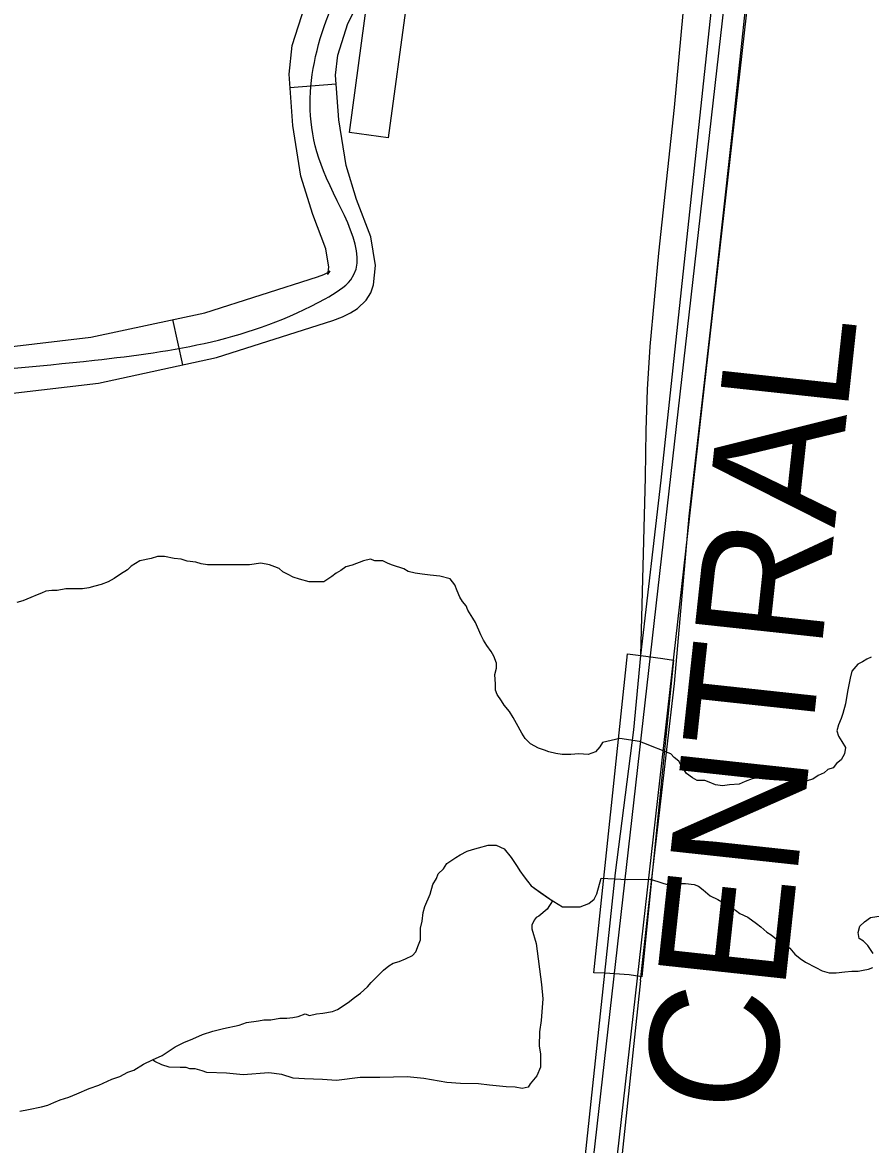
# Model space of a CAD drawing. Extents: x 3313442 to 3351311, y 721974 to 747360.
# Drawn here: x 3327303 to 3327852, y 728427 to 729153 of the extents above; entities that cross this region are included whole.
import ezdxf

# ---------------------------------------------------------------- set-up
doc = ezdxf.new("R2010")
doc.units = 0
for name, color, linetype in [('V-BLDG-OTLN', 7, 'Continuous'), ('V-BRDG-OTLN', 7, 'Continuous'), ('V-RAIL-IDEN', 7, 'Continuous'), ('V-RAIL-TRAK', 7, 'Continuous'), ('V-ROAD-CNTR', 7, 'Continuous'), ('V-SITE-VEGE', 7, 'Continuous'), ('V-TOPO-SHOR', 7, 'Continuous')]:
    doc.layers.add(name, color=color, linetype=linetype)

msp = doc.modelspace()

# ---------------------------------------------------------------- linework, layer by layer
at = {"layer": 'V-BLDG-OTLN'}
msp.add_lwpolyline([(3327514.75, 729081.88), (3327526.48, 729168.84), (3327551.6, 729165.45), (3327539.88, 729078.49)], close=True, dxfattribs=at)
at = {"layer": 'V-BRDG-OTLN'}
msp.add_lwpolyline([(3327724.22, 728740.57), (3327703.75, 728535.71), (3327695.75, 728537.08), (3327679.91, 728538.12), (3327672.83, 728538.39), (3327694.59, 728744.78), (3327703.31, 728743.6), (3327717.42, 728741.75)], close=True, dxfattribs=at)
at = {"layer": 'V-RAIL-TRAK'}
for points in [[(3327658.35, 728335.8), (3327679.91, 728538.12), (3327686.86, 728603.1), (3327698.62, 728695.62), (3327703.31, 728743.6), (3327716.33, 728857.1), (3327751.04, 729182.2), (3327788.41, 729549.47), (3327814.59, 729784.9), (3327826.22, 729840.61), (3327851.4, 729948.5)], [(3327725.07, 728725.58), (3327734.44, 728833.83), (3327748.44, 728955.9), (3327762.45, 729082.57), (3327790.48, 729347.44), (3327813.79, 729540.91), (3327825.52, 729686.02), (3327834.88, 729787.36), (3327836.97, 729848), (3327851.4, 729948.5)], [(3327703.31, 728743.6), (3327706.27, 728858.95), (3327706.76, 728889.1), (3327707.49, 728915.66), (3327709.26, 728943.51), (3327714.86, 729003.8), (3327725.06, 729097.95), (3327743.46, 729299.48), (3327747.23, 729350.8), (3327747.03, 729367.22), (3327745.05, 729388.92), (3327741.92, 729411.77), (3327737.39, 729438.22), (3327731.81, 729458), (3327722.71, 729484.49), (3327715.67, 729503.61)], [(3327702.98, 728533.33), (3327710, 728597.46), (3327725.07, 728725.58)], [(3327702.98, 728533.33), (3327684.22, 728356.49), (3327670.22, 728228.66), (3327655.02, 728075.49), (3327637.53, 727926.94)]]:
    msp.add_lwpolyline(points, dxfattribs=at)
at = {"layer": 'V-ROAD-CNTR'}
for p, q in [((3327476.33, 729111.08), (3327506.25, 729113.29)), ((3327400.45, 728960.84), (3327406.77, 728931.51))]:
    msp.add_line(p, q, dxfattribs=at)
for points in [[(3327600.05, 727590.25), (3327669.69, 728258.83), (3327867.87, 730009.35), (3327888.01, 730123.15)], [(3327561.85, 727368.37), (3327654.78, 728260.45), (3327784.61, 729407.26)], [(3327034.46, 728900.18), (3327049.03, 728903.49), (3327120.14, 728921.19), (3327234.37, 728936.23), (3327347.53, 728949.45), (3327421.19, 728965.3), (3327494.05, 728988.48), (3327498.2, 728990.09), (3327500.71, 728991.33), (3327501.38, 728991.76), (3327502.11, 728992.46), (3327501.35, 728991.23), (3327500.91, 728989.98), (3327501.4, 728994.82), (3327499.43, 729006.59), (3327491.02, 729028.79), (3327483.36, 729053.72), (3327478.15, 729086.5), (3327475.71, 729119.58), (3327477.79, 729138.16), (3327485.9, 729163.63), (3327497.89, 729187.88), (3327522.56, 729226.12)], [(3327238.07, 728906.46), (3327352.44, 728919.82), (3327428.91, 728936.27), (3327504.06, 728960.18), (3327510.29, 728962.61), (3327515.47, 728965.16), (3327520.04, 728968.09), (3327525.63, 728973.45), (3327528.58, 728978.23), (3327530.4, 728983.4), (3327531.66, 728995.79), (3327528.54, 729014.46), (3327519.42, 729038.53), (3327512.65, 729060.51), (3327507.98, 729089.97), (3327505.83, 729119.01), (3327507.27, 729131.87), (3327513.8, 729152.37), (3327524.03, 729173.06)]]:
    msp.add_lwpolyline(points, dxfattribs=at)
msp.add_spline([(3326478.04, 730210.35), (3326482.35, 730403.29), (3326476.58, 730549.39), (3326473.61, 730637.71), (3326464.08, 730712.16), (3326370.96, 730713.71), (3326297.71, 730698.23), (3326169.71, 730725.9), (3326116.45, 730727.88), (3325982.64, 730689.67), (3325835.77, 730656.61), (3325666.24, 730661.4), (3325490.23, 730637.83), (3325403.5, 730634.84), (3325340.74, 730586.21), (3325201.43, 730523.99), (3325133.39, 730524.77), (3325012.9, 730513.46), (3324963.14, 730471.34), (3324981.93, 730365.88), (3324989.76, 730188.11), (3325009.72, 730055.84), (3325043.42, 729962.4), (3324997.98, 729812.51), (3325023.28, 729696.25), (3325064.51, 729608.4), (3325131.37, 729516.61), (3325150.36, 729377.77), (3325146.87, 729245.63), (3325126.45, 729132.53), (3325181.34, 729069.88), (3325338.87, 729062.31), (3325343.56, 728961.08), (3325372.85, 728878.06), (3325434.63, 728797.89), (3325537.34, 728748.77), (3325622.45, 728705.03), (3325714.6, 728675.45), (3325802.67, 728663.42), (3325976.26, 728695.07), (3326194.29, 728726.31), (3326466.63, 728765.32), (3326625.11, 728781.99), (3326781.78, 728849.74), (3326900.23, 728862.4), (3326981.75, 728872.83), (3327122.94, 728906.43), (3327349.99, 728934.63), (3327499.05, 728974.33), (3327515.65, 728986.69), (3327498, 729057.12), (3327490.77, 729119.3), (3327510.96, 729180.47), (3327588.76, 729283.84), (3327686.92, 729357.21), (3327753.03, 729377.43), (3327803.43, 729380.44), (3327847.87, 729388.87), (3327934.83, 729389.79), (3328039.14, 729390.23), (3328120.59, 729395.25), (3328249.21, 729403.96), (3328319.73, 729407.13), (3328384.24, 729401.49), (3328424.57, 729387.35), (3328470.08, 729368.59), (3328549.26, 729327.46), (3328661.09, 729275.68), (3328877.57, 729175.26), (3328980.19, 729125.77), (3329049.22, 729101.24), (3329067.8, 729104.63), (3329088.99, 729118.36), (3329113.61, 729147.02), (3329153.45, 729227.36), (3329182.49, 729301.19), (3329201.64, 729378.5), (3329199.66, 729471.18), (3329192.73, 729551.54), (3329166.92, 729646.66), (3329121.79, 729727.55), (3329091.49, 729778.71), (3329016.19, 729835.66), (3328941.73, 729880.13), (3328875.38, 729924.2), (3328789.67, 729967.9), (3328700.81, 730000.01), (3328643.56, 730009.51), (3328577.01, 730014.29), (3328435.19, 729993.91), (3328288.99, 729968.49), (3328169.46, 729944.48), (3328087.81, 729917.23), (3328042.9, 729880.41), (3327999.54, 729814.48), (3327967.22, 729727.08), (3328009.37, 729621.12)], degree=3, dxfattribs=at)
at = {"layer": 'V-SITE-VEGE'}
for points in [[(3327646.17, 728584.99), (3327642.57, 728579.63), (3327637.33, 728575.12), (3327635.59, 728574.08), (3327634.19, 728572.35), (3327632.79, 728569.22), (3327632.78, 728566.79), (3327635.54, 728557.38), (3327638.92, 728530.93), (3327639.93, 728521.53), (3327638.84, 728507.61), (3327637.77, 728500.31), (3327637.39, 728490.92), (3327638.42, 728486.05), (3327638.39, 728477.35), (3327635.94, 728471.79), (3327631.74, 728466.58), (3327630.34, 728464.5), (3327626.51, 728463.47), (3327621.99, 728464.53), (3327616.08, 728464.55), (3327605.3, 728465.63), (3327598.34, 728466.7), (3327586.51, 728466.74), (3327577.81, 728467.46), (3327562.86, 728469.95), (3327552.08, 728471.03), (3327534.33, 728470.74), (3327521.81, 728470.79), (3327506.49, 728468.75), (3327497.45, 728469.48), (3327485.62, 728469.87), (3327478.31, 728470.24), (3327471.02, 728472.7), (3327462.67, 728473.77), (3327445.96, 728472.44), (3327435.18, 728473.52), (3327422.65, 728473.91), (3327419.53, 728474.96), (3327415, 728476.37), (3327411.88, 728476.38), (3327411.53, 728476.38), (3327409.1, 728477.09), (3327405.27, 728477.1), (3327398.31, 728477.47), (3327393.44, 728478.88), (3327388.93, 728480.99), (3327387.33, 728482.1), (3327393.58, 728484.92), (3327402.11, 728490.57), (3327407.79, 728493.38), (3327413.47, 728495.63), (3327419.73, 728498.45), (3327426.54, 728500.69), (3327433.35, 728502.37), (3327443.58, 728504.6), (3327448.12, 728506.29), (3327456.07, 728507.4), (3327459.47, 728507.95), (3327464.01, 728507.94), (3327469.69, 728509.05), (3327474.23, 728509.04), (3327478.2, 728509.59), (3327481.6, 728510.15), (3327486.15, 728511.83), (3327488.98, 728510.69), (3327493.53, 728511.81), (3327497.5, 728512.36), (3327503.74, 728513.47), (3327507.15, 728514.6), (3327513.98, 728519.11), (3327517.96, 728522.5), (3327521.94, 728525.33), (3327526.49, 728529.28), (3327528.77, 728532.11), (3327531.62, 728534.94), (3327536.74, 728540.03), (3327540.16, 728542.85), (3327542.99, 728544.54), (3327546.97, 728545.66), (3327550.95, 728547.35), (3327555.5, 728549.6), (3327557.77, 728551.87), (3327559.49, 728556.4), (3327560.64, 728559.8), (3327560.65, 728563.77), (3327560.66, 728567.17), (3327561.81, 728571.71), (3327562.4, 728577.38), (3327563.55, 728581.35), (3327566.98, 728589.28), (3327568.7, 728595.52), (3327570.99, 728599.48), (3327572.13, 728602.31), (3327575.55, 728605.7), (3327577.82, 728609.1), (3327583.51, 728613.05), (3327586.36, 728614.74), (3327590.9, 728617), (3327594.31, 728618.12), (3327598.29, 728619.24)], [(3327598.29, 728619.24), (3327604.53, 728620.92), (3327609.64, 728620.9), (3327614.74, 728618.62), (3327619.25, 728612.93), (3327623.21, 728607.24), (3327624.9, 728604.4), (3327627.72, 728600.42), (3327629.98, 728597.57), (3327632.24, 728594.73), (3327646.17, 728584.99)]]:
    msp.add_lwpolyline(points, dxfattribs=at)
at = {"layer": 'V-TOPO-SHOR'}
for points in [[(3327613.21, 728714.33), (3327610.39, 728718.31), (3327609.26, 728721.16), (3327609.27, 728725.13), (3327608.73, 728731.37), (3327609.88, 728735.34), (3327609.89, 728738.74), (3327608.2, 728743.28), (3327606.51, 728746.13), (3327603.69, 728750.11), (3327601.43, 728753.52), (3327599.74, 728756.93), (3327596.37, 728764.88), (3327594.67, 728767.73), (3327591.29, 728772.84), (3327590.16, 728775.69), (3327587.9, 728778.53), (3327586.21, 728781.37), (3327584.52, 728785.35), (3327582.83, 728789.33), (3327580.01, 728793.31), (3327573.21, 728795.03), (3327566.97, 728795.62), (3327561.86, 728796.21), (3327557.33, 728796.79), (3327552.79, 728797.94), (3327549.96, 728799.65), (3327542.6, 728801.95), (3327539.76, 728803.09), (3327536.37, 728804.8), (3327531.26, 728804.82), (3327528.43, 728805.97), (3327523.88, 728804.85), (3327516.5, 728802.04), (3327512.52, 728800.92), (3327509.11, 728798.66), (3327506.27, 728796.97), (3327503.42, 728794.7), (3327498.31, 728791.32), (3327493.2, 728791.34), (3327488.66, 728791.35), (3327482.43, 728793.08), (3327478.46, 728794.22), (3327475.06, 728795.94), (3327471.66, 728797.65), (3327469.4, 728799.93), (3327466.57, 728801.07), (3327463.17, 728802.22), (3327457.5, 728803.37), (3327450.12, 728802.27), (3327443.31, 728802.29), (3327439.91, 728802.3), (3327434.23, 728802.32), (3327430.83, 728802.33), (3327427.43, 728802.34), (3327422.89, 728802.36), (3327418.92, 728802.94), (3327415.52, 728804.09), (3327409.85, 728804.67), (3327405.88, 728805.82), (3327401.34, 728806.41), (3327395.11, 728807.56), (3327390.57, 728807.58), (3327386.59, 728806.46), (3327379.21, 728804.78)], [(3327379.21, 728804.78), (3327376.37, 728803.09), (3327373.53, 728801.39), (3327371.25, 728799.13), (3327366.7, 728796.31), (3327362.72, 728793.49), (3327358.74, 728791.23), (3327354.2, 728789.55), (3327350.22, 728788.43), (3327346.25, 728787.31), (3327342.27, 728786.75), (3327334.9, 728786.78), (3327331.49, 728786.79), (3327325.82, 728785.67), (3327322.41, 728785.69), (3327318.44, 728785.13), (3327315.6, 728784.01), (3327312.76, 728782.88), (3327308.78, 728781.19), (3327303.67, 728778.94), (3327299.69, 728777.82)], [(3327852.16, 728742.44), (3327849.31, 728741.32), (3327846.47, 728739.63), (3327843.63, 728737.93), (3327839.64, 728733.41), (3327838.49, 728728.87), (3327836.76, 728720.37), (3327835.6, 728712.43), (3327833.88, 728706.2), (3327832.73, 728702.8), (3327831.01, 728698.83), (3327829.87, 728694.86), (3327830.99, 728691.45), (3327833.25, 728688.04), (3327835.5, 728684.06), (3327834.92, 728680.09), (3327832.64, 728676.13), (3327829.79, 728673.87), (3327827.51, 728671.04), (3327824.11, 728669.92), (3327821.83, 728667.66), (3327817.85, 728665.97), (3327814.44, 728663.71), (3327810.46, 728662.59), (3327806.5, 728663.17), (3327803.09, 728663.19), (3327800.26, 728664.33), (3327796.29, 728663.78), (3327792.88, 728663.79), (3327789.48, 728663.8), (3327783.81, 728664.95), (3327779.27, 728664.4), (3327775.29, 728663.85), (3327770.75, 728662.16), (3327766.77, 728660.47), (3327760.53, 728659.93), (3327755.99, 728659.38), (3327751.45, 728659.96), (3327747.49, 728661.68), (3327744.65, 728662.82), (3327739.55, 728662.84)], [(3327739.55, 728662.84), (3327736.72, 728664.55), (3327732.76, 728667.4), (3327729.37, 728672.52), (3327727.68, 728675.36), (3327724.85, 728677.64), (3327722.59, 728679.92), (3327705.24, 728686.84), (3327702.41, 728687.98), (3327689.55, 728689.86), (3327678.36, 728687.44), (3327676.65, 728684.61), (3327673.8, 728681.22), (3327669.25, 728679.53), (3327663.02, 728680.12), (3327657.91, 728679.57), (3327652.24, 728679.59), (3327648.27, 728680.17), (3327643.73, 728681.32), (3327640.9, 728682.47), (3327636.93, 728683.61), (3327631.84, 728686.47), (3327628.44, 728689.88), (3327626.19, 728693.3), (3327622.8, 728699.55), (3327620.55, 728703.53), (3327618.29, 728707.51), (3327614.9, 728711.49), (3327613.21, 728714.33)], [(3327366.3, 728471.4), (3327371.42, 728474.22), (3327375.39, 728475.34), (3327381.65, 728479.29), (3327387.33, 728482.1), (3327393.58, 728484.92), (3327402.11, 728490.56), (3327407.79, 728493.38), (3327413.47, 728495.63), (3327419.73, 728498.45), (3327426.54, 728500.69), (3327433.35, 728502.37), (3327443.58, 728504.6), (3327448.12, 728506.29), (3327456.07, 728507.4), (3327459.47, 728507.95), (3327464.01, 728507.94), (3327469.69, 728509.05), (3327474.23, 728509.04), (3327478.2, 728509.59), (3327481.61, 728510.15), (3327486.15, 728511.83), (3327488.98, 728510.69), (3327493.53, 728511.81), (3327497.5, 728512.36), (3327503.74, 728513.47), (3327507.15, 728514.6), (3327513.98, 728519.11), (3327517.96, 728522.5), (3327521.94, 728525.33), (3327526.49, 728529.28), (3327528.77, 728532.11), (3327531.62, 728534.94), (3327536.74, 728540.02), (3327540.16, 728542.85), (3327543, 728544.54), (3327546.97, 728545.66), (3327550.95, 728547.35), (3327555.5, 728549.6), (3327557.77, 728551.87), (3327559.49, 728556.4), (3327560.64, 728559.8), (3327560.65, 728563.77), (3327560.66, 728567.17), (3327561.81, 728571.71), (3327562.4, 728577.38), (3327563.55, 728581.35), (3327566.98, 728589.28), (3327568.7, 728595.52), (3327570.99, 728599.48), (3327572.13, 728602.31), (3327575.55, 728605.7), (3327577.83, 728609.1), (3327583.51, 728613.05), (3327586.36, 728614.74), (3327590.9, 728617), (3327594.31, 728618.12), (3327598.29, 728619.24), (3327604.53, 728620.92), (3327609.64, 728620.9), (3327614.74, 728618.62), (3327619.25, 728612.93), (3327623.21, 728607.24), (3327624.9, 728604.4), (3327627.72, 728600.42)], [(3327627.72, 728600.42), (3327629.98, 728597.57), (3327632.24, 728594.73), (3327638.47, 728590.17), (3327643.56, 728586.74), (3327646.96, 728584.47), (3327652.62, 728581.04), (3327658.86, 728581.02), (3327663.96, 728581), (3327669.65, 728583.25), (3327673.06, 728586.08), (3327674.77, 728589.47), (3327677.59, 728599.57), (3327694.56, 728598.81), (3327709.41, 728599), (3327716.78, 728596.7), (3327720.18, 728595.56), (3327724.15, 728595.55), (3327728.69, 728596.1), (3327732.1, 728596.08), (3327737.77, 728595.5), (3327740.6, 728594.35), (3327743.43, 728592.07), (3327747.96, 728588.09), (3327753.06, 728585.8), (3327757.02, 728583.52), (3327759.85, 728581.24), (3327764.38, 728578.95), (3327767.21, 728576.68), (3327772.3, 728574.39), (3327777.96, 728570.4)], [(3327853.35, 728550.85), (3327849.97, 728555.96), (3327847.14, 728558.81), (3327844.31, 728560.52), (3327843.75, 728564.5), (3327844.9, 728568.46), (3327847.75, 728571.29), (3327851.73, 728574.11), (3327858.54, 728575.22)], [(3327777.96, 728570.4), (3327780.79, 728568.12), (3327784.75, 728564.7), (3327787.58, 728562.99), (3327790.98, 728560.14), (3327796.07, 728556.72), (3327799.47, 728554.44), (3327802.86, 728550.45), (3327806.25, 728547.61), (3327809.65, 728545.32), (3327816.45, 728541.9), (3327820.41, 728539.61), (3327824.94, 728538.46), (3327829.48, 728538.45), (3327835.16, 728539), (3327839.7, 728539.55), (3327843.67, 728539.53), (3327847.08, 728540.09), (3327850.48, 728540.65), (3327853.32, 728541.77)], [(3327301.55, 728448.93), (3327307.23, 728450.04), (3327315.74, 728451.71), (3327319.72, 728452.84), (3327323.69, 728454.52), (3327327.67, 728456.21), (3327333.35, 728457.9), (3327338.46, 728460.15), (3327346.42, 728463.52), (3327352.67, 728465.77), (3327361.19, 728469.71), (3327366.3, 728471.4)]]:
    msp.add_lwpolyline(points, dxfattribs=at)

# ---------------------------------------------------------------- texts
at = {"layer": 'V-RAIL-IDEN'}
msp.add_text('ILLINOIS CENTRAL', height=82.9998, rotation=83.82262, dxfattribs=at).set_placement((3327734.96, 727961.3))

doc.saveas('drawing.dxf')
